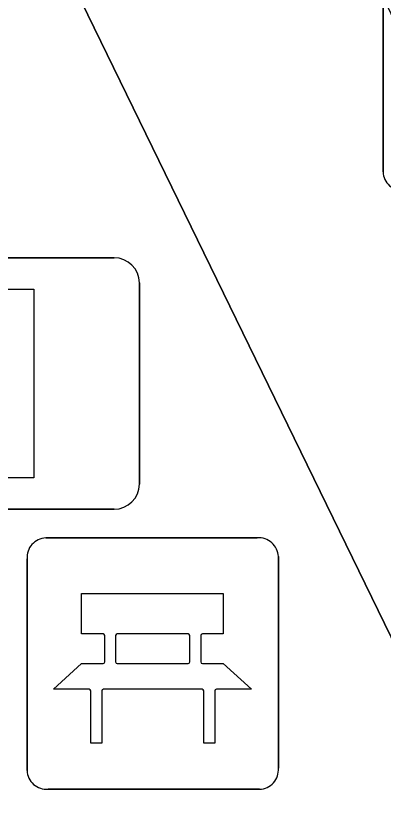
# Model space of a CAD drawing. Extents: x 160455 to 162082, y 388339 to 389736.
# Drawn here: x 161016.229 to 161017.688, y 388887.328 to 388890.503 of the extents above; entities that cross this region are included whole.
import ezdxf

# ---------------------------------------------------------------- set-up
doc = ezdxf.new("R2010")
doc.units = 0
for name, color, linetype in [('IMGEO_Bank', 7, 'Continuous'), ('IMGEO_Fietsenrek', 7, 'Continuous'), ('IMGEO_Lichtmast', 7, 'Continuous'), ('IMGEO_Voetgangersgebied_open', 7, 'Continuous'), ('IMGEO_Voetpad_open', 7, 'Continuous')]:
    doc.layers.add(name, color=color, linetype=linetype)

msp = doc.modelspace()

# ---------------------------------------------------------------- linework, layer by layer
at = {"layer": 'IMGEO_Bank'}
for p, q in [((161016.3479, 388888.4295), (161017.1888, 388888.4295)), ((161017.1888, 388888.4295), (161016.3479, 388888.4295)), ((161017.2725, 388888.3551), (161017.2725, 388887.5142)), ((161017.2725, 388887.5142), (161017.2725, 388888.3551)), ((161016.2735, 388887.5049), (161016.2735, 388888.3458)), ((161016.2735, 388888.3458), (161016.2735, 388887.5049)), ((161016.5821, 388887.9364), (161016.5821, 388888.0416)), ((161016.6257, 388888.0416), (161016.6257, 388887.9364)), ((161016.914, 388888.048), (161016.632, 388888.048)), ((161016.9203, 388887.9364), (161016.9203, 388888.0416)), ((161016.9639, 388888.0416), (161016.9639, 388887.9364)), ((161016.632, 388887.93), (161016.914, 388887.93)), ((161016.9698, 388887.8277), (161016.5767, 388887.8277)), ((161017.1981, 388887.4305), (161016.3572, 388887.4305)), ((161016.3572, 388887.4305), (161017.1981, 388887.4305))]:
    msp.add_line(p, q, dxfattribs=at)
for points in [[(161016.5757, 388888.048), (161016.4896, 388888.048), (161016.4896, 388888.209), (161017.0535, 388888.209), (161017.0535, 388888.048), (161016.9703, 388888.048)], [(161016.5204, 388887.8277), (161016.378, 388887.8277), (161016.4896, 388887.93), (161016.5757, 388887.93)], [(161016.9703, 388887.93), (161017.0535, 388887.93), (161017.1651, 388887.8277), (161017.0261, 388887.8277)], [(161016.5704, 388887.8213), (161016.5704, 388887.6138), (161016.5268, 388887.6138), (161016.5268, 388887.8213)], [(161017.0197, 388887.8213), (161017.0197, 388887.6138), (161016.9761, 388887.6138), (161016.9761, 388887.8213)]]:
    msp.add_lwpolyline(points, dxfattribs=at)
for centre, radius, start, end in [((161016.3512, 388888.3516), 0.0779, 92.4484, 184.2845), ((161016.3512, 388888.3516), 0.0779, 92.4484, 184.2845), ((161017.1946, 388888.3518), 0.0779, 2.4484, 94.2845), ((161017.1946, 388888.3518), 0.0779, 2.4484, 94.2845), ((161016.5754, 388888.0413), 0.00671, 2.8957, 87.1043), ((161016.6324, 388888.0413), 0.00671, 92.8957, 177.1043), ((161016.9136, 388888.0413), 0.00671, 2.8957, 87.1043), ((161016.9706, 388888.0413), 0.00671, 92.8957, 177.1043), ((161016.5754, 388887.9367), 0.00671, 272.8957, 357.1043), ((161016.6324, 388887.9367), 0.00671, 182.8957, 267.1043), ((161016.9136, 388887.9367), 0.00671, 272.8957, 357.1043), ((161016.9706, 388887.9367), 0.00671, 182.8957, 267.1043), ((161016.5201, 388887.821), 0.00671, 2.8957, 87.1043), ((161016.5771, 388887.821), 0.00671, 92.8957, 177.1043), ((161016.9694, 388887.821), 0.00671, 2.8957, 87.1043), ((161017.0264, 388887.821), 0.00671, 92.8957, 177.1043), ((161016.3514, 388887.5082), 0.0779, 182.4484, 274.2845), ((161016.3514, 388887.5082), 0.0779, 182.4484, 274.2845), ((161017.1948, 388887.5084), 0.0779, 272.4484, 4.2845), ((161017.1948, 388887.5084), 0.0779, 272.4484, 4.2845)]:
    msp.add_arc(centre, radius, start, end, dxfattribs=at)
at = {"layer": 'IMGEO_Fietsenrek'}
for p, q in [((161017.6885, 388889.8839), (161017.6885, 388890.7248)), ((161017.6885, 388890.7248), (161017.6885, 388889.8839))]:
    msp.add_line(p, q, dxfattribs=at)
msp.add_arc((161017.7664, 388889.8872), 0.0779, 182.4484, 274.2845, dxfattribs=at)
msp.add_arc((161017.7664, 388889.8872), 0.0779, 182.4484, 274.2845, dxfattribs=at)
at = {"layer": 'IMGEO_Lichtmast'}
for p, q in [((161015.8301, 388889.5425), (161016.6199, 388889.5425)), ((161016.6199, 388889.5425), (161015.8301, 388889.5425)), ((161016.7199, 388889.4425), (161016.7199, 388888.6435)), ((161016.7199, 388888.6435), (161016.7199, 388889.4425)), ((161016.6199, 388888.5435), (161015.8301, 388888.5435)), ((161015.8301, 388888.5435), (161016.6199, 388888.5435))]:
    msp.add_line(p, q, dxfattribs=at)
msp.add_lwpolyline([(161016.15, 388889.418), (161016.3, 388889.418), (161016.3, 388888.668), (161016.15, 388888.668), (161016.15, 388889.418)], dxfattribs=at)
for centre, start, end in [((161016.6199, 388889.4425), 0, 90), ((161016.6199, 388889.4425), 360, 90), ((161016.6199, 388888.6435), 270, 0), ((161016.6199, 388888.6435), 270, 0)]:
    msp.add_arc(centre, 0.1, start, end, dxfattribs=at)
at = {"layer": 'IMGEO_Voetgangersgebied_open'}
msp.add_lwpolyline([(160993.231, 388849.232), (161017.024, 388860.849), (161018.202, 388858.451), (161022.36, 388849.963), (161023.99, 388850.767), (161031.431, 388854.382), (161032.104, 388854.699), (161033.656, 388855.442), (161031.19, 388860.496), (161029.643, 388863.612), (161027.472, 388868.057), (161024.85, 388873.434), (161022.468, 388878.28), (161022.108, 388879.053), (161019.311, 388884.774), (161016.155, 388891.246), (161015.666, 388892.264), (161013.227, 388897.198)], dxfattribs=at)
at = {"layer": 'IMGEO_Voetpad_open'}
msp.add_lwpolyline([(161019.311, 388884.774), (161020.285, 388885.239), (161018.833, 388888.244), (161017.132, 388891.713), (161016.155, 388891.246)], close=True, dxfattribs=at)

doc.saveas('drawing.dxf')
